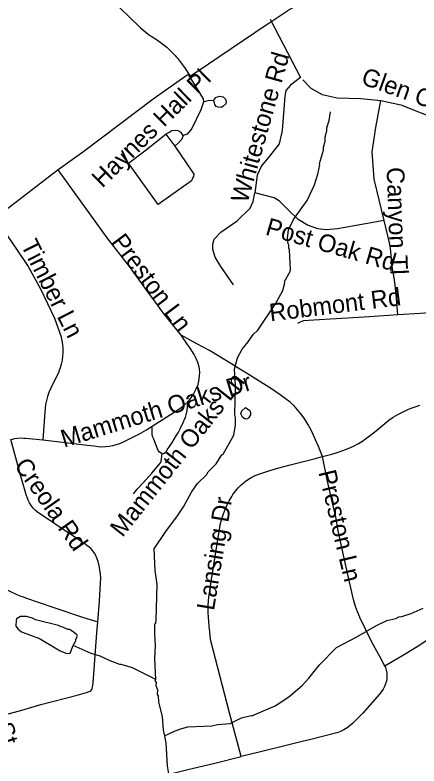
# Model space of a CAD drawing. Extents: x 1383679 to 1536984, y 460658 to 651027.
# Drawn here: x 1464964 to 1467141, y 514377 to 518420 of the extents above; entities that cross this region are included whole.
import ezdxf

# ---------------------------------------------------------------- set-up
doc = ezdxf.new("R2010")
doc.units = 0
for name, color, linetype in [('Exist Hydrographic Misc Water Feature', 7, 'Continuous'), ('Exist Road Non-System Type 51', 7, 'Continuous'), ('Exist Road Non-System Type 51 Label', 7, 'Continuous')]:
    doc.layers.add(name, color=color, linetype=linetype)

msp = doc.modelspace()

# ---------------------------------------------------------------- linework, layer by layer
at = {"layer": 'Exist Hydrographic Misc Water Feature'}
for points in [[(1465723.4, 514843.3), (1465718, 514956.6), (1465721.1, 515026.1), (1465717.3, 515090.9), (1465718.4, 515142.9), (1465722.4, 515146.8), (1465724.8, 515162.8), (1465730.6, 515354.6), (1465720.1, 515428.9), (1465714.4, 515547), (1465777.1, 515639), (1465840.1, 515724.3), (1465871.1, 515771.7), (1465914.7, 515850.8), (1465947.7, 515898.1), (1465996.7, 515945.1), (1466005, 515960.9), (1466047.9, 516004), (1466078.8, 516051.3), (1466085, 516055.2), (1466143, 516158), (1466152.1, 516213.9), (1466152.9, 516253.8), (1466149.3, 516267.9), (1466152.4, 516425.8), (1466146.2, 516513.9), (1466163.4, 516573.6), (1466188.3, 516621.1), (1466221.1, 516660.4), (1466248, 516699.8), (1466272.5, 516723.3), (1466367.4, 516865.4), (1466406.8, 516936.5), (1466417, 516978.2), (1466415.8, 516984.3), (1466446.3, 517039.7), (1466449.1, 517047.6), (1466443.3, 517155.8), (1466439.4, 517163.9), (1466439.7, 517179.9), (1466435.9, 517187.9), (1466432.5, 517218), (1466437.5, 517263.9), (1466464.5, 517319.3), (1466538.7, 517421.8), (1466578.3, 517505), (1466594.8, 517562.3), (1466605.5, 517612.4), (1466604.7, 517620.4), (1466626.1, 517692), (1466626.4, 517708), (1466635.1, 517739.7), (1466635.5, 517763.7), (1466644.3, 517795.6), (1466644.6, 517811.6), (1466657.4, 517851.3), (1466664.3, 517899.2)], [(1466205.7, 516306.3), (1466229.7, 516290.2), (1466233.5, 516280.1), (1466233.3, 516268.1), (1466223, 516252.4), (1466216.9, 516246.5), (1466204.8, 516244.8), (1466189, 516255.1), (1466181.3, 516273.2), (1466185.8, 516289.2), (1466205.7, 516306.3)], [(1465770, 514539.7), (1465826.9, 514566.6), (1465863.2, 514579.9), (1465895.4, 514587.2), (1466023.7, 514592.6), (1466055.8, 514599.9), (1466123.9, 514606.4), (1466184.6, 514637.2), (1466236.9, 514649.8), (1466240.9, 514648), (1466366.1, 514701.4), (1466439.1, 514749.9), (1466510.4, 514810.4), (1466547.2, 514849.6), (1466604.2, 514921.7), (1466696.6, 515014.5), (1466805.8, 515072.2), (1466911.1, 515134), (1466967.7, 515160.9), (1467016, 515171.8), (1467032.2, 515179.5), (1467048.2, 515181.2), (1467097.9, 515197.5), (1467163.2, 515226.5)], [(1464972.3, 515170), (1464969.8, 515162.1), (1464969.6, 515130.5), (1464981.3, 515114.3), (1464999, 515099.9), (1465096.3, 515063.9), (1465207, 514997.5), (1465238.8, 514984.9), (1465254.8, 514982.6), (1465260.9, 514984.4), (1465277.8, 515026.1)], [(1465277.8, 515026.1), (1465292.2, 515051.8), (1465292.4, 515059.8), (1465300.8, 515075.6), (1465296.9, 515083.7), (1465283.1, 515096), (1465257.4, 515112.5), (1465249.4, 515112.7), (1465221.6, 515125.2), (1465213.6, 515125.4), (1465197.8, 515133.7), (1465074.3, 515164.3), (1465058.5, 515172.6), (1465026.6, 515181.3), (1464994.6, 515182), (1464972.3, 515170)], [(1465723.4, 514843.3), (1465597.6, 514905.4), (1465536.2, 514923.7), (1465529.8, 514922.8), (1465476.6, 514942.9), (1465422.7, 514969), (1465374.9, 514982.1), (1465277.8, 515026.1)], [(1465723.4, 514843.3), (1465718.2, 514836.9), (1465724.1, 514826.8), (1465723.8, 514810.8), (1465731.3, 514786.6), (1465730.8, 514762.6), (1465734.6, 514754.5), (1465738, 514722.5), (1465756.4, 514642.1), (1465762.9, 514570), (1465770, 514539.7)], [(1465770, 514539.7), (1465777.6, 514501.7), (1465783.1, 514377.6), (1465794.9, 514312.6)]]:
    msp.add_lwpolyline(points, dxfattribs=at)
at = {"layer": 'Exist Road Non-System Type 51'}
for p, q in [((1465775.9, 517777.4), (1465825.4, 517713.3)), ((1465576.3, 517622.1), (1465536.7, 517671.7)), ((1465196.1, 517586.8), (1464855.2, 517325.2))]:
    msp.add_line(p, q, dxfattribs=at)
for points in [[(1465483.2, 518505.4), (1465579.8, 518408.9), (1465641.1, 518349.8), (1465689.9, 518309.7), (1465700.5, 518303.7), (1465708.4, 518299), (1465716.1, 518294.2), (1465723.8, 518289.4), (1465731.2, 518284.4), (1465738.8, 518279.2), (1465746.1, 518273.9), (1465753.5, 518268.5), (1465760.8, 518263), (1465767.8, 518257.3), (1465774.8, 518251.5), (1465781.8, 518245.6), (1465788.5, 518239.6), (1465795.2, 518233.4), (1465801.8, 518227.2), (1465808.2, 518220.8), (1465814.6, 518214.3), (1465820.9, 518207.8), (1465827, 518201), (1465833, 518194.2), (1465838.9, 518187.2), (1465844.8, 518180.2), (1465850.4, 518173.2), (1465855.9, 518165.9), (1465861.2, 518158.7), (1465866.5, 518151.2), (1465871.6, 518143.8), (1465876.8, 518136.2), (1465907.2, 518090.1)], [(1466317.5, 518366.1), (1466330.9, 518375.2), (1466434.1, 518443), (1466481.4, 518470.4), (1466522.5, 518493.3), (1466569.2, 518517.3), (1466595.5, 518528.7)], [(1466339.1, 518397.5), (1466501.6, 518083), (1466448.8, 518041.4), (1466424.1, 518012.6), (1466418.3, 517983), (1466403.5, 517797.4), (1466388, 517725.5), (1466335, 517658.9), (1466292.1, 517607.7), (1466269, 517558.1), (1466255.8, 517462.1)], [(1465907.2, 518090.1), (1466005.9, 518156.4), (1466317.5, 518366.1)], [(1465897.9, 518099), (1465708.2, 517966.2), (1465334.8, 517684.8), (1465196.1, 517586.8)], [(1465897.9, 518099), (1465978.7, 517967.8), (1465980.4, 517951.8)], [(1466514.2, 518071.3), (1466557.3, 518026.6), (1466618.9, 517991.6), (1466700.6, 517974.1), (1466826.5, 517969.8), (1466934.4, 517959.8)], [(1466034.8, 517961.4), (1466046.4, 517975.8), (1466064.5, 517982.2), (1466086, 517979), (1466097.5, 517966.2), (1466102.4, 517953.4), (1466100.8, 517942.2), (1466084.3, 517926.2), (1466074.4, 517921.4), (1466061.2, 517923), (1466048, 517927.8), (1466041.4, 517937.4), (1466038.1, 517945.4), (1466034.8, 517961.4)], [(1465980.4, 517951.8), (1465965.5, 517908.6), (1465916.1, 517809.4), (1465891.3, 517777.4), (1465869.9, 517771)], [(1465980.4, 517951.8), (1466005.1, 517959.8), (1466034.8, 517961.4)], [(1466952.7, 517314.1), (1466899.9, 517536.5), (1466887.4, 517682.6), (1466907.8, 517814.3), (1466934.4, 517959.8)], [(1466934.4, 517959.8), (1467041.9, 517936.1), (1467242.6, 517856.4), (1467383.6, 517786.2)], [(1465576.3, 517622.1), (1465663.7, 517689.3), (1465775.9, 517777.4)], [(1465869.9, 517771), (1465860, 517787), (1465843.5, 517796.6), (1465827, 517798.2), (1465808.9, 517796.6), (1465794, 517787), (1465775.9, 517777.4)], [(1465869.9, 517771), (1465863.3, 517751.8), (1465845.1, 517730.9), (1465825.4, 517713.3)], [(1465825.4, 517713.3), (1465917.7, 517578.9), (1465927.6, 517562.9), (1465926, 517550.1), (1465921, 517540.5), (1465914.4, 517527.7), (1465736.3, 517399.7), (1465576.3, 517622.1)], [(1465859.2, 516696.4), (1465792.4, 516778.1), (1465767, 516809.9), (1465721.5, 516873), (1465670.6, 516942.9), (1465581.3, 517066), (1465461.6, 517219.5), (1465196.1, 517586.8)], [(1466141.8, 516967.2), (1466073.8, 517066), (1466043.1, 517116.4), (1466029.9, 517158), (1466029.9, 517186.8), (1466036.5, 517212.4), (1466072.8, 517250.8), (1466161.8, 517311.7), (1466230.3, 517379.7), (1466246.8, 517416.5), (1466255.8, 517462.1)], [(1466952.7, 517314.1), (1466702, 517269.2), (1466641, 517262.8), (1466594.8, 517269.2), (1466540.4, 517288.4), (1466490.1, 517318.1), (1466434, 517372.5), (1466389.4, 517417.3), (1466359.8, 517434.9), (1466255.8, 517462.1)], [(1467026.3, 516804.8), (1467018.4, 516916.4), (1467008.3, 516994.1), (1466996.9, 517066), (1466986.8, 517165.2), (1466980.8, 517192.9), (1466952.7, 517314.1)], [(1464918.6, 517238.7), (1464976.1, 517154.1), (1465034.5, 517066), (1465101.1, 516945.7), (1465176.6, 516787.4), (1465206, 516707.3), (1465212.3, 516687), (1465217, 516666.4), (1465220.3, 516645.5), (1465222, 516624.4), (1465222.2, 516603.2), (1465220.9, 516582.1), (1465218.1, 516561.2), (1465213.7, 516540.5), (1465207.9, 516520.1), (1465200.5, 516500.1), (1465199.9, 516498.7), (1465155.1, 516407.5), (1465146.4, 516387.4), (1465139.1, 516366.5), (1465133.3, 516345.2), (1465129.2, 516323.5), (1465126.7, 516301.5), (1465125.8, 516282.4), (1465113.4, 516133)], [(1467421.5, 516884.4), (1467411.9, 516874.2), (1467398.9, 516863), (1467384.8, 516853.1), (1467370.1, 516844.9), (1467365.3, 516842.6), (1467348.7, 516835.3), (1467331, 516829.3), (1467312.9, 516825.1), (1467294.4, 516822.5), (1467276.1, 516821.5), (1467275.4, 516821.5), (1467146.7, 516813.5), (1467026.3, 516804.8)], [(1467026.3, 516804.8), (1466977.3, 516801.3), (1466845.5, 516793.9), (1466693.8, 516783.5), (1466573.8, 516776.6), (1466517.5, 516774), (1466503.7, 516768.5), (1466485.9, 516758.9)], [(1465895.2, 516336.8), (1465908.7, 516352.2), (1465915.3, 516361.7), (1465926.2, 516378.7), (1465936.4, 516399.4), (1465942.5, 516411), (1465950.5, 516429.9), (1465954.6, 516449), (1465955.9, 516460.8), (1465958.3, 516478.1), (1465959.2, 516496.1), (1465958.4, 516514), (1465957, 516526.2), (1465949.2, 516549.1), (1465940.1, 516570.8), (1465929.6, 516591.8), (1465917.6, 516612.1), (1465904.3, 516631.4), (1465892.7, 516646.1), (1465859.6, 516696), (1465859.2, 516696.4)], [(1466620, 516042.5), (1466598.5, 516097.6), (1466583.5, 516133), (1466571.1, 516161.5), (1466557.3, 516189.3), (1466542.1, 516216.5), (1466536.6, 516225.7), (1466521.1, 516249.7), (1466504.3, 516272.7), (1466486.4, 516294.7), (1466467.3, 516315.8), (1466447.4, 516335.3), (1466393, 516374.8), (1466346.7, 516406.8), (1466260.6, 516461.6), (1466226.4, 516482.9), (1466184.2, 516508.6), (1466126.3, 516543), (1466061.8, 516583.1), (1466011.2, 516612.8), (1465944.6, 516649.8), (1465907.8, 516669.2), (1465859.2, 516696.4)], [(1465702.5, 516205.6), (1465841.2, 516294.9), (1465858.9, 516307), (1465873, 516317.4), (1465879.7, 516322.8), (1465895.2, 516336.8)], [(1465756.4, 516056.6), (1465764.9, 516059.7), (1465772.9, 516064.2), (1465775.7, 516066.4), (1465780.9, 516072.7), (1465784.4, 516079), (1465808.5, 516115), (1465835.1, 516157.3), (1465842.4, 516169.9), (1465853.4, 516191.9), (1465870, 516226.8), (1465879.2, 516247.1), (1465881.9, 516253.4), (1465887, 516268.2), (1465890.7, 516283.4), (1465891.3, 516286.8), (1465893.3, 516314.8), (1465895.2, 516336.8)], [(1466620, 516042.5), (1466670.9, 516056.3), (1466700.5, 516064.6), (1466729.9, 516074.6), (1466758.7, 516086), (1466786.9, 516099), (1466814.4, 516113.3), (1466841, 516129), (1466846, 516132.2), (1466902.8, 516175.6), (1466956.4, 516221.2), (1466978.7, 516238.3), (1467002, 516254.2), (1467026, 516268.7), (1467050.9, 516282), (1467076.5, 516293.9), (1467093.7, 516300.9), (1467119.1, 516310.5), (1467144.9, 516318.6)], [(1465113.4, 516133), (1465160, 516128.3), (1465352.4, 516103.7), (1465393, 516099.9), (1465412.2, 516097.1), (1465432.1, 516095.8), (1465452.2, 516096.2), (1465472.1, 516098.2), (1465491.8, 516101.9), (1465511.1, 516107.1), (1465529.8, 516113.9), (1465541.4, 516119), (1465588.6, 516141.6), (1465635.1, 516165.6), (1465672.8, 516186.5), (1465702.5, 516205.6)], [(1465756.4, 516056.6), (1465747.7, 516062.5), (1465741.1, 516068.6), (1465735.6, 516075.7), (1465731.6, 516083.7), (1465731.4, 516084), (1465711.4, 516136), (1465707.3, 516148), (1465704.9, 516155.6), (1465704, 516158.1), (1465703.3, 516162), (1465702.7, 516169.8), (1465702.5, 516188.7), (1465702.5, 516205.6)], [(1464941, 516134.2), (1464944.8, 516135.5), (1464961.5, 516139.5), (1464978.4, 516142), (1464995.5, 516143), (1465012.7, 516142.5), (1465021.2, 516141.7), (1465078.9, 516136.5), (1465113.4, 516133)], [(1465409.8, 515152.6), (1465419, 515264.2), (1465425.7, 515362.3), (1465426, 515385.7), (1465424.7, 515409), (1465422, 515432.2), (1465417.6, 515455.1), (1465411.8, 515477.8), (1465405.8, 515496.5), (1465399.7, 515509.8), (1465392.3, 515522.6), (1465383.6, 515534.6), (1465373.8, 515545.7), (1465362.9, 515555.7), (1465351, 515564.7), (1465347.2, 515567.1), (1465268.9, 515621.2), (1465218.6, 515653.7), (1465144.6, 515703.6), (1465098.9, 515734), (1465085.6, 515743.2), (1465072.9, 515753.9), (1465061.4, 515765.9), (1465051.2, 515779), (1465042.4, 515793.1), (1465035, 515808), (1465029.1, 515823.4), (1465026.7, 515832), (1464996.4, 515937.8), (1464941, 516134.2)], [(1465602.2, 515842.9), (1465622.9, 515866.4), (1465654.8, 515901.8), (1465700.9, 515952.6), (1465738.9, 515998.1), (1465748.3, 516009.4), (1465750.7, 516012.8), (1465752.5, 516018.9), (1465756.4, 516056.6)], [(1466182.9, 514427.7), (1466119.1, 514663.4), (1466020, 515050.5), (1466015.3, 515075.5), (1466013.3, 515099), (1466010, 515128.5), (1466008.1, 515158.2), (1466006.6, 515175.2), (1466005.2, 515206.4), (1466005.2, 515237.6), (1466006.9, 515268.7), (1466010.1, 515299.7), (1466014.8, 515330.5), (1466021.8, 515370.3), (1466062.1, 515627.9), (1466065, 515648.8), (1466070.2, 515675.8), (1466076.9, 515702.5), (1466085.1, 515728.7), (1466094.7, 515754.5), (1466105.7, 515779.6), (1466118.2, 515804.2), (1466132, 515827.9), (1466138.6, 515837.8), (1466152.4, 515856.4), (1466167.3, 515873.9), (1466183.3, 515890.3), (1466200.4, 515905.7), (1466203.8, 515908.3), (1466221.2, 515920.6), (1466239.3, 515931.5), (1466258.2, 515941.1), (1466277.7, 515947.9), (1466331.2, 515965.8), (1466385.1, 515982.2), (1466439.4, 515997.1), (1466475.1, 516005.9), (1466575.9, 516030.5), (1466620, 516042.5)], [(1466955.9, 514915.8), (1466953.4, 514921.8), (1466931.6, 514962.2), (1466885.8, 515043.1), (1466821.8, 515176.8), (1466821.4, 515177.6), (1466809.3, 515206.8), (1466798.6, 515236.6), (1466789.4, 515266.8), (1466781.6, 515297.5), (1466751.8, 515431.3), (1466729.8, 515527.4), (1466705.7, 515643.2), (1466691.7, 515718.9), (1466668.9, 515815.1), (1466647.1, 515910.7), (1466620, 516042.5)], [(1464554.8, 515540.9), (1464562.6, 515532.7), (1464564.6, 515530.4), (1464579.5, 515514.9), (1464595.7, 515500.4), (1464613, 515487.1), (1464631.2, 515475.1), (1464678.5, 515448.4), (1464726.4, 515423.3), (1464739.1, 515416.9), (1464805.5, 515381.8), (1464872.8, 515348.1), (1464940.7, 515315.8), (1464977.6, 515299.2), (1464996.1, 515291.5), (1465008.6, 515287.2), (1465021.6, 515282.5), (1465168.5, 515231.7), (1465327.9, 515177.9), (1465409.8, 515152.6)], [(1464809.7, 514625.4), (1464846.9, 514635.8), (1465001.7, 514678.3), (1465103, 514707.4), (1465298.4, 514758.6), (1465349.3, 514773.3), (1465364, 514778.2), (1465369.4, 514780.3), (1465374, 514783.8), (1465377.4, 514788.5), (1465379.5, 514793.9), (1465380.3, 514796), (1465381.8, 514803.9), (1465384.5, 514821.6), (1465384.5, 514823.5), (1465386.1, 514836.8), (1465386.8, 514843.1), (1465386.9, 514847.1), (1465392.6, 514922.9), (1465404.9, 515094.1), (1465409.8, 515152.6)], [(1466955.9, 514915.8), (1467066.1, 514980.6), (1467130.2, 515020.1), (1467193.3, 515060.8)], [(1466955.9, 514915.8), (1466959.3, 514907.6), (1466963.7, 514892.8), (1466966.4, 514877.6), (1466967.5, 514862.3), (1466966.9, 514846.9), (1466965.2, 514834.6), (1466960.9, 514819.2), (1466955, 514804.6), (1466947.7, 514790.6), (1466938.9, 514777.4), (1466928.9, 514765.5), (1466927.3, 514763.8), (1466837.9, 514661.9), (1466784.2, 514608.5), (1466769, 514595.2), (1466752.7, 514583.2), (1466735.5, 514572.4), (1466717.5, 514563.1), (1466699, 514555.4), (1466697.5, 514554.8), (1466565.5, 514521.1), (1466497.5, 514505.2), (1466424.2, 514487.9), (1466293.4, 514455.1), (1466182.9, 514427.7)], [(1464507, 514013.4), (1464688, 514061.2), (1464784.1, 514084.1), (1464854.8, 514102.1), (1464957.7, 514127.8), (1465041.6, 514148.1), (1465269.3, 514201.5), (1465744.2, 514321.2), (1465888.4, 514356.1), (1466048.1, 514394.3), (1466182.9, 514427.7)]]:
    msp.add_lwpolyline(points, dxfattribs=at)

# ---------------------------------------------------------------- texts
at = {"layer": 'Exist Road Non-System Type 51 Label'}
for s, rotation, p in [('Whitestone Rd', 74.1276, (1466216, 517401.9)), ('Haynes Hall Pl', 44.6192, (1465434.3, 517484.7)), ('Glen Oaks Rd', 340.3886, (1466823, 518050.2)), ('Canyon Tl', 272.0742, (1466966.1, 517599)), ('Post Oak Rd', 343.9873, (1466308.2, 517238.2)), ('Preston Ln', 306.8701, (1465478.2, 517197.4)), ('Timber Ln', 296.8699, (1464993.3, 517182.1)), ('Robmont Rd', 7.0983, (1466340.3, 516769.9)), ('Mammoth Oaks Ln', 51.7133, (1465543.1, 515604)), ('Mammoth Oaks Dr', 17.0993, (1465228, 516090.5)), ('Creola Rd', 304.9212, (1464956.8, 515994.1)), ('Preston Ln', 283.3925, (1466598.2, 515958.9)), ('Lansing Dr', 80.7539, (1466035.9, 515210.6)), ('Shelton St', 288.8993, (1464706.5, 515035))]:
    msp.add_text(s, height=95, rotation=rotation, dxfattribs=at).set_placement(p)

doc.saveas('drawing.dxf')
